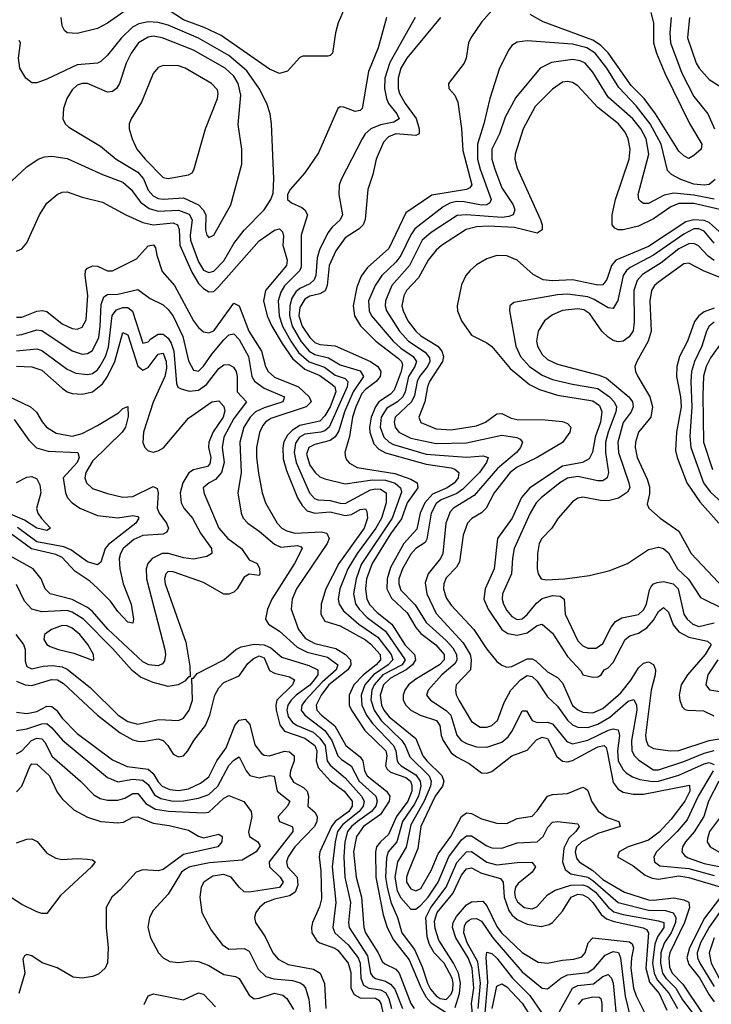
# Model space of a CAD drawing. Header units: inches. Extents: x 884549 to 1028252, y 526810 to 653624.
# Tile 484 of 656: x 944942 to 947679, y 585567 to 589462. Entities that reach past the tile are written whole.
import ezdxf

# ---------------------------------------------------------------- set-up
doc = ezdxf.new("R2010")
doc.units = ezdxf.units.IN
doc.header["$MEASUREMENT"] = 0
doc.layers.add('A9548', color=7, linetype='Continuous')

msp = doc.modelspace()

# ---------------------------------------------------------------- linework, layer by layer
at = {"layer": 'A9548', "color": 5}
for points, elevation in [([(946258.8, 589581.2), (946202, 589450), (946191.2, 589410), (946179.6, 589330), (946170, 589319.7), (946162, 589318), (946062.5, 589317.5), (946050, 589311.8), (946001.7, 589258.3), (945970, 589248.8), (945930, 589266.6), (945739.4, 589399.4), (945671.5, 589431.5), (945590, 589460.8), (945530, 589500.4)], 2520), ([(945373.3, 589506.7), (945290, 589447.9), (945250, 589426.9), (945170, 589407.3), (945130, 589409.8), (945119.2, 589419.2), (945110, 589437.2), (945106.4, 589470)], 2520), ([(946393.1, 589470), (946360.1, 589350), (946322.9, 589257.1), (946297.2, 589110), (946290, 589102.4), (946270, 589099), (946224.2, 589115.8), (946210, 589117.4), (946200.4, 589110), (946124.2, 588935.8), (946070, 588855.8), (946011.8, 588790), (946001.7, 588770), (946001.7, 588750), (946017.5, 588737.5), (946058.9, 588718.9), (946070.2, 588710), (946080.8, 588690), (946055.4, 588610), (946056.3, 588483.7), (946050.8, 588469.2), (945990.6, 588409.4), (945975.6, 588384.4), (945965.3, 588350), (945969, 588291), (945982.2, 588250), (946014.7, 588190), (946045.4, 588145.4), (946088, 588108), (946147.9, 588087.9), (946190, 588056.2), (946230, 588041.9), (946239.9, 588030), (946238.1, 588010), (946166.5, 587850), (946150, 587835.4), (946133.1, 587830), (946070, 587822), (946049.5, 587810), (946033.6, 587786.4), (946028, 587750), (946035.7, 587710), (946089.4, 587590), (946108.4, 587568.4), (946122.8, 587562.8), (946170, 587560.2), (946210, 587549), (946230, 587548.2), (946330, 587602.2), (946350, 587606.3), (946370, 587604.4), (946391.9, 587590), (946392.4, 587550), (946373.7, 587490), (946351.9, 587450), (946277.7, 587350), (946241.2, 587290), (946209.5, 587210), (946202.4, 587170), (946206.5, 587150), (946223.9, 587123.9), (946284.5, 587070), (946359.7, 587019.7), (946412.2, 586950), (946418.4, 586930), (946414.7, 586925.3), (946400.3, 586910), (946341.9, 586870), (946307.8, 586830), (946292.9, 586790), (946295.6, 586750), (946314.8, 586710), (946337.7, 586677.7), (946421.6, 586590), (946430.9, 586570), (946435.8, 586530), (946441.3, 586521.3), (946452.2, 586510), (946510, 586475.1), (946527.3, 586450), (946529.9, 586430), (946520.4, 586390), (946503.2, 586356.8), (946456.9, 586290), (946434.9, 586210), (946399.9, 586170), (946394, 586146), (946389.7, 586070), (946396, 586030), (946411.2, 585971.2), (946437.4, 585910), (946454.5, 585850), (946504.2, 585784.2), (946535.3, 585715.3), (946555.5, 585650), (946567, 585627), (946590, 585600.4), (946605.6, 585590), (946630, 585585.6), (946650, 585606.9), (946655.6, 585624.4), (946657.5, 585650), (946653.1, 585670), (946621.6, 585730), (946582.3, 585770), (946563.2, 585803.2), (946554.2, 585834.2), (946549.5, 585909.5), (946568.4, 585950), (946630.1, 586029.9), (946671.9, 586128.1), (946710, 586170.1), (946730, 586171.3), (946790, 586129.5), (946830, 586118.2), (946910, 586127.7), (946968.5, 586128.5), (946982.9, 586110), (946970.1, 586090), (946914.9, 586045.1), (946904.5, 586030), (946900.6, 586010), (946903.1, 585990), (946911.7, 585971.7), (946938.2, 585950), (946970, 585944.5), (946988.1, 585951.9), (947030, 586000.1), (947061.5, 586018.5), (947122.3, 586037.7), (947170, 586038.8), (947190, 586032.2), (947220.8, 586010), (947270.9, 585950.9), (947293.2, 585933.2), (947330, 585921.4), (947470, 585897.4), (947490.4, 585890.4), (947490.3, 585870), (947466.3, 585833.7), (947455.7, 585804.3), (947446.7, 585730), (947452.3, 585690), (947464.2, 585664.2), (947511.2, 585611.2), (947544.6, 585550)], 2540), ([(946507.4, 589470), (946406.8, 589293.2), (946386.5, 589230), (946386.2, 589190), (946393.3, 589150), (946401.9, 589130), (946434.7, 589090), (946443.4, 589070), (946423.2, 589056.8), (946370, 589045.9), (946331.3, 589030), (946309.6, 589010), (946296.8, 588990), (946214.1, 588830), (946206.8, 588806.8), (946204.4, 588770), (946218.8, 588690), (946210.1, 588670), (946178.6, 588641.4), (946161.3, 588618.7), (946128.3, 588551.7), (946119.6, 588520.4), (946113.6, 588450), (946107.6, 588432.4), (946090, 588416.6), (946050, 588398.6), (946034.5, 588385.5), (946019.1, 588360.9), (946010.5, 588330), (946010.2, 588290), (946020.7, 588250), (946054.3, 588190), (946087.5, 588150), (946110, 588137.1), (946163.6, 588123.6), (946210, 588096.9), (946290, 588072.4), (946303.2, 588050), (946262.2, 587990), (946227.2, 587910), (946204.6, 587835.4), (946190, 587811.7), (946170, 587796.9), (946110, 587781.8), (946086.5, 587770), (946077, 587743), (946090, 587699.6), (946111.2, 587670), (946130, 587653.5), (946150, 587645.8), (946230, 587625.8), (946337.9, 587642.1), (946390, 587640.7), (946428.5, 587628.5), (946449.4, 587610), (946453.2, 587593.2), (946416.5, 587490), (946293.6, 587306.4), (946272.9, 587250), (946263.5, 587190), (946271.5, 587151.5), (946285.6, 587130), (946316.9, 587096.9), (946390, 587042.3), (946467.4, 586930), (946455.2, 586910), (946379.4, 586870), (946344.4, 586830), (946335.9, 586810), (946331.9, 586771.9), (946344.3, 586730), (946371.8, 586690), (946454.6, 586610), (946467.9, 586590), (946485.7, 586545.7), (946562.1, 586470), (946570.6, 586450), (946567, 586430), (946542.3, 586370), (946490, 586277.3), (946471.8, 586188.2), (946436.8, 586130), (946426.2, 586070), (946436.1, 586016.1), (946450, 585988), (946490, 585943.6), (946510, 585943.3), (946530, 585958.5), (946558, 585990), (946597.6, 586050), (946640.6, 586150), (946690, 586217), (946710, 586233.8), (946730, 586233.1), (946790, 586193.7), (946810, 586185.4), (946850, 586183.9), (946910, 586205.5), (946990, 586210.1), (947013.9, 586230), (947032.4, 586267.6), (947050, 586287.5), (947070, 586289.4), (947150, 586280.2), (947155.7, 586270), (947142.3, 586250), (947115.5, 586224.5), (947095.7, 586184.3), (947089.8, 586130), (947100.3, 586100.3), (947122.5, 586082.5), (947190, 586069.1), (947210, 586057), (947310, 585969.6), (947430, 585939.2), (947498, 585938), (947528.1, 585928.1), (947538.7, 585910), (947537.3, 585890), (947520.3, 585850), (947491.9, 585808.1), (947479.5, 585770), (947477.3, 585730), (947485.1, 585690), (947498.5, 585670), (947538.3, 585630), (947564.8, 585584.8), (947625, 585505)], 2560), ([(946607.2, 589470), (946473.4, 589310), (946450.6, 589270), (946440.2, 589230), (946439.5, 589190), (946444.8, 589170), (946467.1, 589130), (946510.7, 589070.7), (946523.2, 589030), (946523, 589010), (946510, 589003.6), (946430, 589009.9), (946401.6, 588998.4), (946382.2, 588977.8), (946352.8, 588910), (946339.4, 588850), (946319.2, 588790), (946309.1, 588670.9), (946301.6, 588650), (946285.7, 588634.3), (946230, 588599), (946192.5, 588547.5), (946166.8, 588490), (946158.9, 588410), (946150.4, 588389.6), (946130, 588377.5), (946090, 588367.8), (946070, 588356.8), (946050, 588323.5), (946046.9, 588290), (946059.4, 588250), (946090, 588204.3), (946110, 588185.4), (946130, 588176.9), (946190, 588172.2), (946330, 588109.2), (946359.7, 588090), (946371.5, 588070), (946368.3, 588050), (946352.4, 588030), (946310, 587998.9), (946296.5, 587983.5), (946272.1, 587930), (946259.3, 587890), (946246.8, 587813.2), (946229.1, 587750), (946231.1, 587730), (946237.7, 587717.7), (946247, 587707), (946277.2, 587690), (946426.6, 587666.6), (946490, 587643.8), (946515.4, 587630), (946517, 587610), (946475.9, 587550), (946452.4, 587487.6), (946410, 587428.3), (946337.2, 587310), (946314.9, 587250), (946311.1, 587210), (946316.1, 587170), (946327.3, 587147.3), (946356.1, 587116.1), (946414.2, 587070), (946467.2, 586987.2), (946504.3, 586950), (946508.1, 586930), (946496.8, 586910), (946471.9, 586890), (946410, 586857.6), (946381.4, 586830), (946367.9, 586790), (946374.1, 586750), (946383.3, 586730), (946404.5, 586704.5), (946510, 586618.1), (946537.9, 586550), (946552.9, 586530), (946612.4, 586472.4), (946620.4, 586450), (946614.8, 586430), (946586.2, 586390), (946530, 586270.5), (946517, 586183), (946479, 586090), (946472.4, 586070), (946472.9, 586050), (946490, 586024), (946510, 586016), (946530, 586025.4), (946570, 586096.6), (946598.2, 586161.8), (946648, 586230), (946690, 586309.5), (946710, 586324.2), (946730, 586321), (946770, 586300.1), (946830, 586282.7), (946870, 586281.7), (946910, 586301.3), (946970, 586311), (946990, 586331.6), (947030, 586390.1), (947050, 586396.9), (947110, 586401.1), (947170, 586425.4), (947180.4, 586420.4), (947190, 586412.2), (947205.3, 586370), (947230.7, 586330.7), (947266.1, 586306.1), (947312.7, 586290), (947317.6, 586270), (947230, 586242.3), (947165.8, 586210), (947145.7, 586190), (947140.1, 586170), (947145.3, 586145.3), (947155.4, 586130), (947210, 586096.6), (947250, 586060.2), (947335.1, 586010), (947430, 585980.5), (947450, 585978.6), (947530, 585988.6), (947570, 585980.4), (947590.3, 585970.3), (947592.1, 585950), (947573, 585890), (947514.7, 585770), (947511.1, 585750), (947513.1, 585713.1), (947523.6, 585690), (947566.4, 585646.4), (947646.8, 585526.8)], 2580), ([(946810, 589498.8), (946770, 589451.6), (946726.8, 589390), (946717.5, 589370), (946708.8, 589310), (946700.5, 589290), (946638.3, 589210), (946640.3, 589190), (946663.6, 589163.6), (946676.1, 589136.1), (946690.9, 589030.9), (946696, 588944), (946731.3, 588808.7), (946723.2, 588796.8), (946710.3, 588789.7), (946572.7, 588767.3), (946470, 588698.4), (946402.8, 588557.2), (946318.9, 588481.1), (946293.3, 588446.7), (946275.7, 588404.3), (946261.4, 588330), (946266.4, 588290), (946290.5, 588250.5), (946351.5, 588190), (946441.3, 588121.3), (946453.1, 588110), (946456.4, 588096.4), (946451.9, 588070), (946424, 587996), (946410, 587981), (946362.6, 587950), (946349.5, 587930.5), (946333.2, 587890), (946326, 587850), (946327.3, 587830), (946343.9, 587783.9), (946362.8, 587762.8), (946390, 587748.2), (946550, 587704), (946649.1, 587689.1), (946663.8, 587683.8), (946680.3, 587670), (946677.3, 587650), (946663.1, 587630), (946634.2, 587610), (946575.5, 587584.5), (946545.1, 587550), (946526.8, 587510), (946513.6, 587446.4), (946462.7, 587390), (946410, 587295), (946395.6, 587250), (946395, 587210), (946412.9, 587172.9), (946475.8, 587115.8), (946510, 587057.3), (946530, 587033.4), (946589, 586989), (946622.3, 586950), (946621.4, 586930), (946603.9, 586910), (946510, 586853.2), (946480.8, 586830), (946466.3, 586810), (946459.4, 586790), (946460.1, 586770), (946469.5, 586750), (946490, 586730.4), (946526.8, 586710), (946590.9, 586690), (946604.9, 586670), (946609.5, 586630), (946618, 586610), (946650, 586561.1), (946670, 586545.2), (946720, 586520), (946770, 586482.6), (946790, 586480.9), (946810, 586488), (946890, 586550.1), (946950, 586572.7), (946987.6, 586612.4), (947010, 586624.2), (947030, 586617.7), (947067.7, 586547.7), (947090, 586528.3), (947110, 586525.9), (947130, 586531.9), (947230, 586585.4), (947255, 586590), (947262.3, 586582.3), (947266.8, 586566.8), (947290, 586443.9), (947310, 586417.5), (947330, 586406.2), (947370, 586397.6), (947410, 586398.2), (947593.1, 586433.1), (947594.1, 586410), (947573.8, 586370), (947520.2, 586299.8), (947472.3, 586247.7), (947430, 586216.7), (947349.4, 586190), (947314.3, 586170), (947308.2, 586150), (947370, 586114.2), (947417.3, 586077.3), (947445.1, 586065.1), (947470, 586062.2), (947550, 586075), (947590, 586067.8), (947718.3, 586030)], 2620), ([(947439.4, 589490), (947450.4, 589450), (947450.4, 589370), (947461.5, 589330), (947495.3, 589250), (947591.9, 589051.9), (947641.4, 588970), (947638.4, 588950), (947610, 588924.1), (947590, 588913.3), (947570, 588923.2), (947550, 588941.4), (947457.8, 589090), (947412.9, 589150), (947362.1, 589202.1), (947271, 589331), (947240.6, 589360.6), (947210, 589380.9), (947013.6, 589453.6), (946961.9, 589481.9)], 2620), ([(947520.4, 589470), (947514.1, 589410), (947517.1, 589370), (947561.6, 589250), (947610, 589158.1), (947665.5, 589090), (947690.9, 589030)], 2640), ([(947592.6, 589470), (947584.9, 589390), (947619.1, 589290), (947630.1, 589270), (947670, 589226), (947715.9, 589195.9)], 2660), ([(944890, 588804.6), (944970, 588880.2), (945014.7, 588910), (945040.7, 588919.3), (945070, 588922.1), (945130, 588913), (945270.1, 588850.1), (945350, 588819.6), (945383.8, 588790), (945420.6, 588740.6), (945454.7, 588714.7), (945490, 588704.3), (945570, 588707.9), (945612.9, 588692.9), (945624.1, 588670), (945616.2, 588610), (945618.1, 588590), (945650, 588503.4), (945670, 588471.6), (945690, 588461.2), (945710, 588467.5), (945750, 588507.5), (945790, 588576.6), (945830, 588629.5), (945910, 588710.2), (945935.5, 588750), (945944.7, 588775.3), (945947.3, 588832.7), (945938.6, 589050), (945932.8, 589090), (945920.2, 589130), (945889.9, 589190), (945840.3, 589260.3), (945770, 589319.9), (945650, 589389.4), (945530, 589440.5), (945490, 589450.8), (945450, 589453.9), (945413.9, 589446.1), (945387.9, 589432.1), (945345.3, 589390), (945290, 589321.4), (945263.2, 589296.8), (945249.5, 589290.5), (945170, 589283.1), (945050, 589227), (945010, 589212.3), (944990, 589212.8), (944966.3, 589230), (944942.3, 589270), (944937.6, 589310), (944945.1, 589370), (944940.2, 589380.2)], 2540), ([(947694.4, 588830), (947670, 588810.4), (947650, 588806.7), (947610, 588810.9), (947558.5, 588830), (947521.5, 588850), (947505.6, 588865.6), (947480.3, 588970), (947437.3, 589050), (947381.2, 589121.2), (947313.2, 589193.2), (947265.9, 589270), (947219.3, 589330), (947186.2, 589350), (947130, 589365), (946950, 589378.4), (946910, 589373.3), (946890, 589359.3), (946877.1, 589342.9), (946840.9, 589270), (946801.8, 589150), (946779, 589050), (946753, 588970), (946754, 588910), (946764.1, 588870), (946807.7, 588750), (946802.7, 588737.3), (946791.1, 588728.9), (946770, 588728), (946701.3, 588741.3), (946670, 588742.7), (946643.9, 588736.1), (946618.4, 588721.6), (946505.8, 588634.2), (946489.7, 588610.3), (946450, 588528.5), (946430, 588502.5), (946374.8, 588450), (946348.3, 588410), (946322.9, 588350), (946324.9, 588310), (946334.3, 588290), (946419.6, 588190), (946450, 588162.2), (946499.3, 588130), (946512.3, 588110), (946505.6, 588090), (946480.7, 588050), (946467.7, 587990), (946458.8, 587970), (946437.4, 587950), (946394.8, 587925.2), (946372.9, 587890), (946368, 587850), (946382.8, 587810), (946404, 587790), (946421.6, 587781.6), (946550, 587743), (946710, 587731.1), (946776.6, 587736.6), (946795.3, 587730), (946789.2, 587710), (946761.1, 587670), (946695.7, 587604.3), (946672.3, 587587.7), (946610, 587562.3), (946590, 587547.6), (946570.7, 587510), (946553.4, 587406.6), (946546.1, 587393.9), (946510, 587370.3), (946490, 587346.9), (946457.2, 587290), (946442.5, 587250), (946441.8, 587230), (946450, 587204.6), (946507.2, 587147.2), (946550, 587077.2), (946630, 587005.9), (946656.5, 586976.5), (946671, 586950), (946672.4, 586930), (946665.1, 586914.9), (946612.4, 586870), (946559, 586810), (946552, 586790), (946567.1, 586770), (946629.6, 586729.6), (946647.6, 586710), (946671.9, 586631.9), (946688.6, 586610), (946710, 586597.9), (946750, 586585.5), (946790, 586583.4), (946850, 586603.4), (946874.5, 586625.5), (946891.6, 586650), (946930, 586728.2), (946948, 586728), (946969.7, 586689.7), (946990, 586681.8), (947030, 586683.4), (947050, 586676.7), (947106.9, 586606.9), (947130, 586596.9), (947190, 586612.2), (947271.7, 586651.7), (947290, 586656.6), (947310, 586652.6), (947316.1, 586630), (947307, 586570), (947310.4, 586530), (947330, 586494.3), (947342.4, 586482.4), (947366.6, 586466.6), (947396.4, 586456.4), (947447.9, 586447.9), (947470, 586449.4), (947550, 586473.7), (947650, 586518.2), (947670, 586522.8), (947690, 586514.8)], 2640), ([(947690, 588751.3), (947610, 588767.3), (947530, 588775.6), (947492.7, 588767.3), (947430, 588735.4), (947410, 588735), (947401.1, 588741.1), (947392.4, 588750), (947389.5, 588770), (947431.5, 588930), (947420.4, 588990), (947399.4, 589030), (947368.5, 589070), (947270, 589156), (947210, 589254.7), (947180.2, 589290), (947159.6, 589299.6), (947130, 589304), (947046.8, 589293.2), (947001.7, 589270), (946905.8, 589154.2), (946863.6, 589076.4), (946841, 589010), (946810.5, 588950), (946809.8, 588910), (946821.8, 588870), (946850, 588796.8), (946895.3, 588730), (946901.8, 588710), (946894.6, 588690), (946877.1, 588682.9), (946850, 588680), (946710, 588689.7), (946673.3, 588686.7), (946570, 588620.4), (946535.3, 588590), (946485.1, 588490), (946414.5, 588410), (946390.1, 588350), (946388.4, 588330), (946393, 588310), (946445.4, 588230), (946481.1, 588190), (946547.2, 588147.2), (946564, 588124), (946565.1, 588110), (946556, 588090), (946523.9, 588050), (946515.2, 588030), (946504.7, 587975.3), (946492.3, 587950), (946428.1, 587890), (946424.4, 587870), (946428.3, 587850), (946442, 587830), (946490, 587806.5), (946590, 587785.1), (946710, 587787.4), (946850, 587818), (946909.1, 587809.1), (946922.1, 587802.1), (946931.7, 587790), (946924.3, 587770), (946907.3, 587750), (946833.4, 587686.6), (946740.3, 587579.7), (946658.8, 587530), (946645.1, 587514.9), (946628.6, 587470), (946616.7, 587350), (946607.1, 587330), (946558.8, 587270), (946546, 587234), (946553.2, 587190), (946590, 587113), (946696.5, 586996.5), (946724.8, 586950), (946729.1, 586930), (946726.4, 586890), (946669.6, 586830), (946666.1, 586810), (946668.9, 586791.1), (946679.4, 586770), (946730, 586685.5), (946763.7, 586663.7), (946790, 586662.8), (946810.6, 586670), (946833.4, 586690), (946859.4, 586760.6), (946885, 586810), (946924.4, 586850), (946950, 586867.4), (946970, 586864), (946990, 586844.5), (947030, 586782.5), (947070, 586746.7), (947110, 586690.5), (947130, 586672.7), (947150, 586662.7), (947190, 586661.8), (947230, 586675.2), (947276.8, 586703.2), (947350, 586765.5), (947372.1, 586772.1), (947382.7, 586750), (947383.9, 586730), (947362.4, 586610), (947363.8, 586570), (947374.5, 586550), (947392, 586532), (947450, 586493.8), (947470, 586493.7), (947570, 586527.1), (947650, 586560.1), (947690, 586570.7)], 2660), ([(947730, 588706.8), (947610, 588735.4), (947550, 588734.2), (947518.2, 588721.8), (947450, 588674.5), (947390, 588645.6), (947330, 588631.2), (947310, 588630.8), (947297.4, 588637.4), (947286.8, 588650), (947286.3, 588690), (947300.1, 588750), (947353.6, 588910), (947357.6, 588950), (947350.3, 588990), (947337.4, 589017.4), (947312, 589050), (947230, 589114.2), (947150, 589200.5), (947130, 589213.8), (947110, 589217.3), (947090, 589214.2), (947050, 589187), (946981.7, 589118.3), (946934.8, 589030), (946903.2, 588930), (946901.3, 588910), (946910, 588874.9), (947003.1, 588670), (947009.5, 588650), (947009.2, 588630), (946990, 588617.2), (946899.4, 588639.4), (946795.4, 588644.6), (946750, 588641.9), (946708.6, 588631.4), (946611.4, 588568.6), (946589.8, 588550.2), (946558.5, 588510), (946519.9, 588440.1), (946473.3, 588390), (946461.9, 588370), (946454.8, 588330), (946459.2, 588310), (946478.4, 588270), (946509, 588230), (946530, 588211.5), (946596.7, 588170), (946613, 588150), (946618.9, 588130), (946614.9, 588110), (946563.5, 588030), (946555.9, 588010), (946545, 587950), (946522.1, 587890), (946529, 587869), (946590, 587843.3), (946650, 587839.2), (946750, 587855), (946784.7, 587870), (946830, 587902.3), (946850, 587903.6), (946886.2, 587886.2), (946910, 587880.4), (947021.1, 587878.9), (947090, 587872.4), (947110, 587864.7), (947123, 587850), (947118.7, 587830), (947090.4, 587789.6), (946990, 587729.5), (946910, 587691.2), (946883.5, 587670), (946820.2, 587590), (946787.5, 587530), (946770, 587511.3), (946731.2, 587488.8), (946714.4, 587470), (946696.9, 587423.1), (946682.5, 587317.5), (946670, 587295.8), (946630, 587253.7), (946620.3, 587230), (946618.5, 587210), (946630, 587174.5), (946650, 587146.1), (946739.2, 587050), (946790, 586972.1), (946830, 586923.1), (946850, 586907.9), (946870, 586901.1), (946890, 586903.1), (946950, 586933), (946970, 586932.9), (946984.9, 586924.9), (947030, 586881.8), (947070, 586859.6), (947090, 586838.5), (947129.4, 586749.4), (947150, 586731.7), (947170, 586722.8), (947210, 586720.1), (947250, 586737.2), (947320.9, 586799.1), (947362, 586850), (947390, 586897.2), (947410, 586916.2), (947430, 586921.7), (947450, 586911), (947457.9, 586890), (947456.7, 586870), (947441, 586810), (947418.1, 586630), (947420.4, 586610), (947429.2, 586590), (947450, 586578.2), (947516, 586570), (947550, 586570.7), (947670, 586609.8), (947710, 586616.4)], 2680), ([(944930, 588546.5), (944950, 588556), (944970, 588579.5), (945021, 588690), (945050, 588736.1), (945090, 588770.2), (945110, 588779.3), (945130, 588780.9), (945190, 588759.5), (945270, 588740.7), (945362.4, 588690), (945430, 588659.4), (945470.9, 588650.9), (945550, 588658.9), (945566.3, 588650), (945572.6, 588632.6), (945576.1, 588570), (945623.1, 588463.1), (945650, 588418.7), (945670, 588398.1), (945690, 588385.4), (945710, 588386.6), (945730, 588406.3), (945890, 588586.8), (945950, 588629.5), (945970, 588634), (945982.5, 588622.5), (945985.7, 588605.7), (945983.2, 588570), (946000.8, 588510), (945997.6, 588490), (945914.7, 588390), (945907.3, 588350), (945921.6, 588290), (945939.2, 588250), (945980.5, 588180.5), (946021.9, 588121.9), (946070, 588079.2), (946130, 588054), (946178.4, 588018.4), (946189.2, 588009.2), (946193.2, 587990), (946170, 587930.2), (946150, 587894.2), (946130, 587873.1), (946050, 587856.2), (946021.3, 587838.7), (946001.5, 587818.5), (945987.7, 587792.3), (945983, 587770), (945985, 587725), (945998.2, 587678.2), (946041.2, 587570), (946059.6, 587539.6), (946079.5, 587519.5), (946110, 587509.6), (946170, 587515.5), (946230, 587500.3), (946255.1, 587504.9), (946290, 587524.8), (946310, 587527), (946316, 587516), (946318, 587490), (946305.5, 587450), (946205.6, 587310), (946153.9, 587210), (946134.6, 587150), (946133.5, 587110), (946150, 587082.5), (946210, 587063.9), (946310, 587008), (946331.3, 586991.3), (946368.1, 586950), (946370, 586930), (946352.9, 586910), (946302, 586870), (946264.2, 586830), (946246.4, 586790), (946246.2, 586750), (946255, 586730), (946308.4, 586650), (946390.3, 586570), (946395, 586550), (946389.4, 586510), (946396.5, 586496.5), (946410, 586485.2), (946470, 586464.5), (946487.9, 586450), (946494, 586434), (946493.7, 586410), (946478.6, 586370), (946433.6, 586310), (946401.6, 586238.4), (946369.4, 586210), (946354.6, 586190), (946349.6, 586170), (946351, 586070), (946380.7, 585920.7), (946396.6, 585870), (946421.6, 585821.6), (946482.8, 585742.8), (946530.2, 585630), (946550, 585594.8), (946570, 585572.3), (946630, 585534.6)], 2520), ([(947710, 588624.6), (947670, 588659.6), (947650, 588667.5), (947610, 588669.8), (947578.3, 588661.7), (947430, 588564.4), (947300.5, 588510), (947284.3, 588490), (947266, 588434), (947250, 588413.1), (947230, 588411.4), (947130, 588432.4), (947048.8, 588428.8), (947013.4, 588433.4), (946973.9, 588453.9), (946910, 588510.9), (946870, 588528.4), (946830, 588528.5), (946790, 588516.4), (946750, 588492.7), (946724.2, 588470), (946707.4, 588450), (946690, 588413.3), (946673.7, 588330), (946674.8, 588310), (946690.1, 588270.1), (946730, 588214.4), (946790, 588184), (946810, 588168.7), (946882.4, 588082.4), (946959.3, 588019.3), (946999.5, 587999.5), (947070, 587976.4), (947210, 587953.8), (947235.8, 587935.8), (947246.2, 587910), (947240.9, 587870), (947219.4, 587810), (947208.9, 587751.1), (947195.2, 587724.8), (947169.6, 587710.4), (947090, 587695.7), (946960.5, 587610), (946928.2, 587571.8), (946890.9, 587490), (946832.2, 587410), (946819.5, 587290), (946783.4, 587210), (946778.1, 587170), (946795.7, 587130), (946850, 587050.1), (946873.6, 587033.6), (946910, 587026.5), (946950, 587036.7), (946990, 587065.2), (947010, 587070.1), (947050, 587034.8), (947110, 586943.1), (947164.3, 586884.3), (947170, 586870.4), (947210, 586860.4), (947230, 586862.4), (947242.7, 586870), (947255.1, 586890), (947270, 586897.8), (947290, 586918.5), (947337.9, 587010), (947355.8, 587024.2), (947390, 587035.5), (947424, 587056), (947450, 587086.4), (947470, 587120.7), (947490, 587137), (947510, 587118), (947527.7, 587067.7), (947550, 587040.4), (947590, 587018.8), (947663.2, 587003.2), (947678, 586990), (947655, 586950), (947584.5, 586870), (947559.1, 586830), (947552.2, 586790), (947553.7, 586770), (947563.2, 586743.2), (947573.5, 586733.5), (947586.4, 586730), (947647.5, 586727.5), (947688.6, 586708.6)], 2720), ([(947690, 588578.5), (947650, 588625.3), (947630, 588634.2), (947610, 588634), (947570, 588613.8), (947450.2, 588529.8), (947358.2, 588481.8), (947343.5, 588470), (947330.1, 588450), (947309.1, 588350.9), (947290, 588319.8), (947270, 588321.6), (947215.6, 588355.6), (947190, 588365.8), (947110, 588375.7), (947070, 588373), (946897.3, 588342.7), (946881.6, 588330), (946879.6, 588310), (946904.8, 588170), (946924.1, 588130), (946959.6, 588090), (947010, 588056), (947050, 588039), (947130, 588019.5), (947230, 588002.3), (947276, 587970), (947294.3, 587950), (947303.8, 587930), (947301.3, 587910), (947270.5, 587830), (947259.9, 587790), (947260, 587750), (947272.5, 587670), (947266.8, 587650), (947250, 587638.1), (947230, 587637.2), (947150, 587655.4), (947110, 587647.8), (947079.1, 587630), (947005.4, 587570), (946985.6, 587550), (946961.6, 587510), (946899, 587370), (946891.8, 587331.8), (946888.2, 587270), (946852.2, 587190), (946851.4, 587170), (946856.7, 587150), (946870, 587124.8), (946890, 587100.4), (946910, 587089.7), (946930, 587092.3), (946950, 587109.2), (946986.7, 587153.3), (947010, 587171.6), (947050, 587184.1), (947081, 587181), (947096.9, 587170), (947101, 587110), (947150, 587004.8), (947170, 586984.6), (947190, 586975.7), (947223.7, 586976.3), (947250, 586994.7), (947281.9, 587058.1), (947299.1, 587080.9), (947324.5, 587095.5), (947390, 587108.8), (947410, 587126.8), (947422.1, 587150), (947434, 587206), (947440.8, 587219.2), (947450.2, 587229.8), (947464.1, 587235.9), (947490, 587239.2), (947527.3, 587230), (947547.3, 587210), (947570, 587110.2), (947583.3, 587090), (947605.3, 587070), (947630, 587061.6), (947690, 587076.5)], 2740), ([(947690, 588509.6), (947666, 588526), (947627.8, 588567.8), (947610, 588576.8), (947590, 588574.8), (947550, 588555.4), (947480.1, 588499.9), (947406, 588454), (947385.5, 588430), (947372.4, 588390), (947374, 588266), (947369, 588231), (947353.3, 588206.7), (947330, 588190.4), (947310, 588186.9), (947290, 588192.3), (947270, 588206.2), (947245.9, 588230), (947198.5, 588298.5), (947173.9, 588313.9), (947150, 588318.2), (947090, 588311.7), (947050, 588294.6), (947018.5, 588270), (946994.3, 588230), (946987.7, 588190), (946991.6, 588170), (947010, 588137.7), (947030, 588118.2), (947070, 588098.7), (947235.5, 588055.5), (947264, 588044), (947352.4, 587970), (947367.4, 587950), (947369.7, 587930), (947361.6, 587910), (947330, 587868.6), (947309.5, 587790), (947311.6, 587750), (947352.7, 587630), (947355.9, 587610), (947347.4, 587592.6), (947311.3, 587568.7), (947270, 587558.9), (947239.8, 587559.8), (947170, 587573.4), (947150, 587569.2), (947130, 587555.2), (947072.3, 587490), (947047.4, 587450), (947008.4, 587410), (946997.9, 587390), (946991.5, 587350), (946990.1, 587290.1), (946994, 587270), (947006, 587250), (947025.4, 587245.4), (947099.5, 587250), (947196.7, 587263.3), (947276.6, 587283.4), (947347.1, 587310), (947430, 587366), (947470, 587375.3), (947490, 587369.4), (947510, 587352.3), (947545, 587290), (947588.6, 587248.6), (947636, 587176), (947730, 587129.5)], 2760), ([(944930, 588285.2), (944950, 588285.5), (945010, 588308.8), (945031.8, 588311.8), (945050, 588306.9), (945110, 588259.4), (945150, 588239.8), (945170, 588237.8), (945190, 588245.3), (945205.8, 588274.2), (945211.2, 588371.2), (945200.7, 588450), (945203.2, 588470), (945210, 588478.6), (945230, 588488.4), (945250, 588487.2), (945290, 588468.9), (945310, 588469), (945404.4, 588515.6), (945450, 588566.9), (945471, 588571), (945479.3, 588559.3), (945484.2, 588530), (945506, 588466), (945554.1, 588410), (945629.7, 588270), (945650, 588244.4), (945670, 588227.1), (945690, 588223), (945710, 588230.8), (945790, 588341.1), (945810, 588330.2), (945848.2, 588230), (945899.6, 588150), (945914.6, 588090), (945924.7, 588070), (945950, 588048.2), (946045, 588010), (946087.4, 587970), (946094.3, 587954.3), (946095.4, 587950), (946076.3, 587930), (945936.4, 587883.6), (945915.2, 587870), (945904.1, 587855.9), (945891.6, 587828.4), (945879, 587770), (945879, 587730), (945887.7, 587667.7), (945901.3, 587590), (945914.8, 587550), (945961.2, 587470), (945979.7, 587450), (945999.4, 587439.4), (946031.1, 587431.1), (946136.5, 587436.5), (946158.1, 587430), (946166.9, 587410), (946158.4, 587390), (946037.3, 587210), (946020.1, 587170), (946016.3, 587130), (946045.7, 587050), (946073.6, 587013.6), (946110, 586993.8), (946193.7, 586973.7), (946231.7, 586950), (946250.7, 586930), (946253, 586910), (946240.8, 586890), (946165.6, 586830), (946134.4, 586790), (946115.2, 586750), (946118.2, 586730), (946135.8, 586710), (946189, 586669), (946232.3, 586590), (946290, 586545.2), (946299.5, 586530), (946307, 586490), (946317.3, 586470), (946393.3, 586410), (946406.4, 586390), (946404, 586370), (946370, 586317.3), (946302.4, 586270), (946274.9, 586230), (946263, 586170), (946273.9, 586070), (946294.6, 585990), (946303.3, 585870), (946310.1, 585850), (946360.5, 585770), (946376, 585736), (946386.3, 585726.3), (946430, 585706.1), (946443.4, 585690), (946490, 585570), (946503.4, 585550)], 2480), ([(947710, 588443.6), (947647.9, 588467.9), (947590, 588498.3), (947570, 588496.7), (947470, 588424), (947453.6, 588410), (947442.5, 588390), (947435.9, 588350), (947441.1, 588230), (947429.4, 588190), (947383.7, 588110), (947376.6, 588090), (947378.7, 588070), (947388.1, 588050), (947435.7, 587970), (947446.5, 587930), (947439.9, 587890), (947391.2, 587830), (947378.3, 587790), (947377.5, 587770), (947385.1, 587730), (947424.5, 587644.5), (947433.9, 587613.9), (947433.9, 587586.1), (947425.3, 587545.3), (947431.8, 587530), (947477, 587490), (947550, 587438.4), (947599.2, 587350), (947750, 587191)], 2780), ([(944930, 588214.1), (944950, 588216), (945010, 588235), (945030, 588232.5), (945150, 588152.2), (945190, 588139.4), (945210, 588140.8), (945230, 588153.8), (945254.7, 588205.3), (945261.2, 588250), (945264.6, 588335.4), (945274.6, 588365.4), (945290, 588375), (945330, 588376.2), (945410, 588395.2), (945458.9, 588358.9), (945510, 588333.4), (945530, 588316.1), (945549.7, 588289.7), (945588.2, 588208.2), (945610, 588112.3), (945630, 588075.9), (945650, 588072.1), (945670, 588091.4), (945701.9, 588138.1), (945750, 588194.8), (945770, 588214.9), (945790, 588219.6), (945810, 588196.8), (945848, 588130), (945860.2, 588050), (945871.3, 588031.3), (945910, 588004), (945990.1, 587970), (945983, 587950), (945910, 587926.7), (945875.4, 587910), (945853.5, 587890), (945829.4, 587850), (945813.5, 587790), (945817.9, 587670), (945805.5, 587590), (945819, 587510), (945826.2, 587490), (945844.7, 587470), (945890, 587438.6), (945950, 587387.4), (945975.5, 587375.5), (946041.4, 587381.4), (946056.1, 587376.1), (946060.2, 587370), (946029.2, 587310), (945939.6, 587170), (945923.2, 587130), (945915, 587090), (945926.3, 587070), (945970, 587042.8), (946039.7, 586979.7), (946080.2, 586960.2), (946159.8, 586939.8), (946201.2, 586910), (946193.8, 586890), (946139.4, 586840.6), (946073.1, 586770), (946058.3, 586750), (946056.1, 586730), (946070.4, 586710), (946150, 586650), (946177.5, 586610), (946200.8, 586550), (946215, 586535), (946253.7, 586510), (946285.7, 586450), (946351.5, 586390), (946357.2, 586370), (946351.2, 586350), (946334.2, 586330), (946278.4, 586290), (946254.8, 586270), (946239.5, 586250), (946229.1, 586210), (946224.5, 586150), (946228.9, 586070), (946251, 585970), (946243, 585890), (946246.1, 585870), (946318, 585758), (946330, 585690.2), (946338.6, 585678.6), (946350, 585668.3), (946390, 585657.7), (946410, 585646.4), (946426, 585626), (946457.1, 585550)], 2460), ([(944930, 588151.9), (945010, 588160.5), (945030, 588153.6), (945130, 588079.2), (945164.2, 588064.2), (945210, 588058.2), (945230, 588062.9), (945250, 588076.6), (945259.9, 588090), (945281.2, 588130), (945293.3, 588166.7), (945308.6, 588291.4), (945325.7, 588314.3), (945350, 588323.3), (945370, 588323.1), (945388.9, 588308.9), (945430, 588182), (945450, 588187.2), (945460.6, 588199.4), (945490, 588218), (945510, 588217.8), (945530, 588202.7), (945542, 588182), (945551.9, 588150), (945562.7, 588022.7), (945568.5, 588008.5), (945581, 588001), (945612.2, 587992.2), (945650, 587996.1), (945681.1, 588018.9), (945730, 588081.7), (945750, 588096.9), (945770, 588098), (945787.8, 588087.8), (945798.8, 588070), (945802.7, 588050), (945802.9, 587990), (945839.2, 587950), (945790, 587884.5), (945750.4, 587810), (945742.8, 587770), (945751.6, 587710), (945741.3, 587670), (945717.5, 587642.5), (945691.6, 587630), (945668.2, 587610), (945671.9, 587588.1), (945730.1, 587450), (945766.3, 587410), (945819.2, 587370), (945850, 587324.9), (945881.3, 587310), (945891.4, 587291.4), (945891.9, 587270), (945890, 587262.7), (945850, 587267.8), (945830, 587256.8), (945802.6, 587210), (945790, 587197.4), (945770, 587188.9), (945750, 587189.8), (945670, 587235.4), (945550, 587278), (945530, 587278.9), (945520.2, 587270), (945515.2, 587250), (945518.4, 587230), (945599.8, 586999.8), (945615.1, 586904.9), (945617.3, 586862.7), (945610, 586862.7), (945595.2, 586844.8), (945569, 586831), (945530, 586824.6), (945470, 586839.7), (945420.4, 586860.4), (945386.9, 586886.9), (945310, 586974.8), (945194.5, 587090), (945150, 587117.9), (945130, 587125.1), (945030, 587119.9), (944989.9, 587129.9), (944961.5, 587161.5), (944930, 587227.3)], 2440), ([(947690, 588320.8), (947650, 588305.9), (947629.2, 588290), (947612.1, 588267.9), (947584.8, 588190), (947552.3, 588130), (947542, 588090), (947541.5, 588050), (947557.2, 587970), (947560.1, 587930), (947541.5, 587830), (947537.7, 587757.7), (947543.6, 587730), (947581.3, 587630), (947634, 587554), (947708.6, 587470)], 2820), ([(947690, 588265.1), (947670.1, 588250), (947659.5, 588230), (947641.8, 588170), (947611.6, 588110), (947600.6, 588070), (947597.8, 588030), (947601.7, 587930), (947593.8, 587813.8), (947597.5, 587770), (947647.9, 587630), (947674.6, 587594.6), (947721.5, 587550)], 2840), ([(944930, 588091.5), (944990, 588088.6), (945030, 588076.1), (945110, 588003.8), (945130, 587990.1), (945150, 587983.6), (945190, 587981), (945230, 587989.1), (945270, 588020.8), (945290.1, 588049.9), (945318.6, 588110), (945350, 588224.4), (945370, 588215.8), (945410, 588090.7), (945421.4, 588081.4), (945430, 588076.1), (945450, 588086.2), (945490, 588138.1), (945510, 588142.6), (945521.7, 588110), (945523.3, 588083.3), (945516.1, 588050), (945470, 587948.5), (945431.6, 587830), (945429, 587789), (945437.3, 587770), (945450, 587756.7), (945470, 587751), (945490, 587755.9), (945511.7, 587768.3), (945610, 587885.7), (945702.4, 587950), (945730, 587953.6), (945750, 587931.6), (945754, 587914), (945747.6, 587890), (945708.1, 587831.9), (945691, 587790), (945689.3, 587770), (945698.2, 587730), (945695, 587705), (945685.3, 587694.7), (945630, 587681.7), (945611, 587669), (945587.9, 587630), (945577.3, 587590), (945581, 587550), (945592.1, 587530), (945625.7, 587490), (945657.5, 587430), (945701.3, 587370), (945702, 587350), (945682.3, 587337.7), (945630, 587328.4), (945590, 587333.2), (945530.8, 587350.8), (945505.6, 587350), (945465.7, 587330), (945449.1, 587310), (945442.2, 587290), (945443.8, 587250), (945516.5, 586970), (945519, 586950), (945515.1, 586924.9), (945506.7, 586913.3), (945490, 586905.8), (945453.5, 586910), (945430, 586922), (945291.1, 587051.1), (945230, 587120.9), (945210, 587136.8), (945150, 587168), (945062.4, 587190), (945042.5, 587210), (945027.2, 587250), (944995.5, 587290), (944870, 587359.4)], 2420), ([(947726, 588194), (947675.7, 588124.3), (947658.6, 588090), (947648.5, 588051.5), (947644.9, 587975.1), (947648.5, 587790), (947682.9, 587682.9)], 2860), ([(944866.8, 587986.8), (944985.2, 587930), (945008.7, 587908.7), (945030.6, 587870.6), (945048, 587850), (945086.7, 587826.7), (945150, 587814), (945190, 587824.4), (945250, 587856.3), (945332.9, 587907.1), (945350, 587923.2), (945370, 587931.4), (945371.7, 587891.7), (945360.9, 587850), (945347.5, 587830), (945230, 587715.5), (945203.3, 587670), (945199.4, 587650), (945205.9, 587630), (945230, 587607.7), (945290, 587587.3), (945350, 587573.4), (945390, 587576), (945470, 587615.2), (945486.7, 587606.7), (945490.7, 587590), (945486.3, 587530), (945494.4, 587510), (945523.1, 587470), (945531, 587450), (945524.8, 587435.2), (945510, 587426.4), (945430, 587421.2), (945394.1, 587405.9), (945351.8, 587370), (945340.4, 587350), (945335.7, 587330), (945338.3, 587290), (945352.2, 587230), (945383.7, 587150), (945392.1, 587090), (945390, 587074), (945370, 587078.6), (945330, 587121.3), (945301.3, 587161.3), (945252, 587212), (945220.2, 587240.2), (945160.2, 587280.2), (945110, 587334.7), (945085.7, 587345.7), (944989.2, 587369.2), (944910, 587426.4)], 2380), ([(944920.8, 587880.8), (944977.9, 587797.9), (945008.3, 587768.3), (945054.8, 587754.8), (945171.8, 587750), (945177.1, 587730), (945169.3, 587710), (945114, 587650), (945123.2, 587590), (945131.2, 587570), (945149.3, 587550), (945180.2, 587530), (945250, 587500.8), (945330, 587491.8), (945390, 587500.7), (945410, 587496.5), (945414.2, 587490), (945402.1, 587470), (945293.7, 587386.3), (945280.5, 587370), (945263.8, 587316.2), (945250, 587305), (945210, 587317.6), (945144.2, 587364.2), (945117, 587377), (945010, 587395.9), (944932.9, 587452.9)], 2360), ([(944930, 587631.1), (944970, 587652.5), (944990, 587655.3), (945010, 587645.4), (945021.7, 587621.7), (945026, 587590), (945008.2, 587528.2), (945013.8, 587510), (945028, 587488), (945064.2, 587450), (945050, 587440.8), (945010.1, 587449.9), (944961.7, 587481.7), (944906.1, 587506.1)], 2340), ([(944926.9, 587030), (944957, 586990), (944963.5, 586970), (944963.8, 586923.8), (944970, 586903.2), (944990, 586893.3), (945035.7, 586904.3), (945072.4, 586907.6), (945110, 586902.1), (945130, 586893.2), (945220.6, 586820.6), (945332.2, 586710), (945370, 586684.9), (945410, 586674.8), (945493.1, 586693.1), (945570, 586689.3), (945590, 586699.2), (945613.2, 586730), (945626.3, 586770), (945622.7, 586857.3), (945630, 586857.3), (945644.8, 586875.2), (945750, 586929), (945796.8, 586970), (945818.9, 586981.1), (945870, 586991.2), (945910, 586989.4), (945936.4, 586976.4), (945979.6, 586939.6), (946086.7, 586906.7), (946122.1, 586890), (946121.5, 586870), (946107.6, 586850), (946090, 586828.7), (946036.5, 586790), (946016.4, 586770), (946003.4, 586750), (945999.8, 586730), (946005.1, 586705.1), (946022, 586682), (946039.8, 586670), (946102.8, 586642.8), (946130, 586619.9), (946150.4, 586590), (946158.6, 586530), (946170, 586512.3), (946230, 586463.1), (946295.2, 586390), (946304.7, 586370), (946300.7, 586350), (946285.3, 586330), (946221.4, 586278.6), (946200.1, 586250), (946190, 586210), (946179.2, 586110), (946193.4, 585970), (946181.7, 585870), (946189.2, 585850), (946241.7, 585801.7), (946281.6, 585750), (946289.5, 585729.5), (946291.6, 585670), (946303, 585643), (946323.9, 585630), (946370, 585623.7), (946390, 585613.2), (946402.7, 585590), (946413.1, 585550)], 2440), ([(944930, 586845.4), (944964.2, 586830), (944990, 586827.7), (945068, 586852), (945092.1, 586850), (945115.8, 586835.8), (945250.5, 586710), (945340.1, 586640.1), (945390, 586612.8), (945410, 586607.1), (945430, 586605.9), (945490, 586616.7), (945510, 586610.1), (945528.8, 586590), (945550, 586556.6), (945570, 586545.1), (945590, 586550.1), (945608.1, 586570), (945630.7, 586610), (945677.8, 586670), (945694.5, 586710), (945714.4, 586790), (945730, 586818.8), (945750, 586839.7), (945810, 586866.2), (945845.5, 586914.5), (945865.9, 586934.1), (945890, 586944.7), (945910, 586936.9), (945930, 586887.9), (945950, 586876.2), (946010, 586861.7), (946030.1, 586850.1), (946021.4, 586830), (945960.2, 586770), (945955.6, 586750), (945957.3, 586730), (945971.8, 586671.8), (945990, 586647.7), (946070, 586619.6), (946109.8, 586590), (946117.8, 586570), (946115.2, 586530), (946123.4, 586503.4), (946170, 586451.3), (946225.5, 586410), (946257.1, 586370), (946258, 586350), (946245.1, 586330), (946190.7, 586290), (946175.4, 586270), (946129.7, 586170), (946126.7, 586150), (946134, 586094), (946136.1, 585983.9), (946128, 585952), (946100.1, 585890), (946096.6, 585870), (946098.5, 585850), (946118.3, 585818.3), (946129.3, 585809.3), (946189, 585789), (946200.8, 585780.8), (946242.1, 585730), (946253, 585693), (946252.6, 585630), (946265.2, 585605.2), (946290, 585592), (946350, 585591.1), (946363, 585583), (946371.5, 585570), (946384.8, 585510)], 2420), ([(947704.2, 586930), (947665, 586870), (947657, 586830), (947671.3, 586811.3), (947730, 586801.3)], 2740), ([(944930, 586722.6), (944970, 586717.3), (945010, 586725.1), (945050, 586746.3), (945070, 586744.6), (945088.2, 586730), (945110, 586698.2), (945170, 586638.4), (945310, 586533.3), (945367.3, 586507.3), (945450, 586497), (945470, 586480.3), (945490, 586446.2), (945506.2, 586430), (945536.7, 586416.7), (945570, 586412.1), (945610, 586419.8), (945658, 586442), (945690, 586466), (945722.5, 586530), (945758.8, 586581.2), (945793.9, 586670), (945810, 586691), (945834.2, 586694.2), (945853.2, 586673.2), (945872.6, 586592.6), (945899.2, 586559.2), (945910, 586552.5), (945930, 586550.1), (945990, 586568), (946010, 586566), (946028.3, 586550), (946028.6, 586530), (946013.1, 586490), (946011.4, 586470), (946025.6, 586445.6), (946064.6, 586424.6), (946079.5, 586410), (946085.5, 586390), (946081.8, 586350), (946110, 586326.5), (946118.8, 586310), (946118.2, 586290), (946109.1, 586270), (946030.8, 586190), (946004.7, 586150), (945997.8, 586130), (946001.8, 586110), (946039.6, 586070), (946042.6, 586037.4), (946032.4, 586010), (946010, 585996.4), (945950, 585982.6), (945912.1, 585967.9), (945890.9, 585950), (945877.1, 585930), (945871, 585910), (945875.3, 585890), (945913.3, 585833.3), (945943.6, 585770), (945965.2, 585745.2), (946004.3, 585724.3), (946105.1, 585705.1), (946130.6, 585690), (946148.7, 585648.7), (946153.8, 585550)], 2380), ([(944930, 586649.3), (944970, 586656.6), (945030, 586676.4), (945050, 586677.2), (945070, 586660.6), (945111.8, 586611.8), (945290, 586463.9), (945330, 586447), (945390, 586457), (945430, 586453.4), (945450, 586435.8), (945475.7, 586395.7), (945500.9, 586380.9), (945550, 586370.9), (945590, 586371.3), (945650, 586381.8), (945690, 586396.8), (945725.6, 586430), (945770, 586510.9), (945790, 586532.8), (945810, 586545.8), (945838, 586490), (945852.2, 586472.2), (945890, 586462.6), (945930, 586472.5), (945949.4, 586469.4), (945961.3, 586410), (946011, 586370), (946001.5, 586350), (945964.3, 586310), (945964.7, 586304.7), (945970.2, 586290), (946020.2, 586270), (946022.3, 586262.3), (946023, 586250), (945929.2, 586130), (945930.5, 586110), (945973.4, 586070), (945985.3, 586050), (945970, 586028.9), (945850, 586009.9), (945830, 586012), (945810, 586029.9), (945778.7, 586070), (945750, 586080.8), (945706.4, 586073.6), (945670.7, 586050), (945660.8, 586030), (945655.3, 585990), (945662.3, 585930), (945700.4, 585860.4), (945742.8, 585802.8), (945770, 585784.5), (945830, 585787.9), (945850, 585776.6), (945886.4, 585706.4), (945916.3, 585676.3), (945947.6, 585667.6), (946021.5, 585661.5), (946052.1, 585652.1), (946063.5, 585643.5), (946073, 585630), (946086.7, 585586.7), (946095.1, 585495.1)], 2360), ([(944930, 586558), (944950, 586569.2), (944989.4, 586610.6), (945010, 586619.1), (945030, 586616.7), (945042.8, 586602.8), (945068.9, 586548.9), (945183.2, 586450), (945235.1, 586395.1), (945261.1, 586381.1), (945290, 586373.9), (945330, 586374.1), (945357.7, 586382.3), (945390, 586401), (945410, 586400.6), (945441.5, 586361.5), (945479.3, 586339.3), (945531.1, 586331.1), (945670, 586323.7), (945690, 586326.6), (945750, 586382.8), (945770, 586392.7), (945828.5, 586368.5), (945858.6, 586330), (945860.8, 586310), (945848, 586248), (945851.5, 586230), (945884.4, 586210), (945893.8, 586193.8), (945878.1, 586170), (945822.9, 586137.1), (945693, 586127), (945615.6, 586110), (945598.2, 586101.8), (945582, 586090), (945530, 586002.3), (945470, 585938), (945455.2, 585910), (945449.3, 585870), (945460.2, 585830), (945491.7, 585770), (945510.2, 585750.2), (945536.7, 585736.7), (945570, 585732.1), (945621.9, 585738.1), (945650, 585735.9), (945690, 585719.6), (945750, 585684.2), (945796.3, 585676.3), (945810, 585669.3), (945850, 585603.5), (945870, 585588.9), (945890, 585591), (945950, 585610.6), (945983.5, 585603.5), (945999.5, 585590), (946026, 585546)], 2340), ([(944930, 586407.8), (944950, 586429.2), (944984.2, 586510), (944990, 586517.9), (945010, 586517.2), (945060.1, 586470), (945090, 586406.2), (945110, 586379.4), (945156.5, 586336.5), (945210, 586306.9), (945263.8, 586290), (945330, 586284.2), (945352.4, 586287.6), (945390, 586307.5), (945410, 586308.5), (945470, 586282.7), (945533.6, 586273.6), (945610, 586255.5), (945650, 586231.8), (945670, 586225.6), (945730, 586239.3), (945743.6, 586230), (945742.5, 586210), (945726, 586190), (945590, 586159.4), (945510, 586099.5), (945490, 586094.4), (945430, 586098.9), (945402.6, 586090), (945340, 586020), (945306.9, 585990), (945284.9, 585950), (945284.3, 585870), (945291.6, 585790), (945289.1, 585730.9), (945280.9, 585710), (945254.3, 585685.7), (945230, 585676.6), (945190, 585670.4), (945154.3, 585674.3), (945090, 585711), (945031, 585731), (944990, 585758.3), (944970, 585764.2), (944961.8, 585758.2), (944954.4, 585745.6), (944962.2, 585690), (944938.3, 585610)], 2320), ([(947686, 586490), (947626.6, 586390), (947583.3, 586296.7), (947544, 586250), (947462.1, 586170), (947450.8, 586150), (947454.6, 586130), (947475, 586115), (947590, 586103.7), (947690, 586076.1)], 2640), ([(947708.8, 586450), (947667.3, 586370), (947649.2, 586310), (947610.4, 586249.6), (947576.3, 586210), (947564.5, 586190), (947562.2, 586170), (947574.2, 586154.2), (947586.6, 586146.6), (947650, 586124.4), (947710, 586112)], 2660), ([(947739.4, 586340.6), (947671.5, 586250), (947663.3, 586223.3), (947662.6, 586210), (947673.6, 586190), (947708.5, 586170)], 2680), ([(944930, 586205.3), (944970, 586220.2), (944990, 586220.9), (945011.3, 586211.3), (945050, 586165), (945085.1, 586145.1), (945110, 586139.1), (945170, 586143.5), (945210, 586140.8), (945230, 586138.4), (945240.2, 586130), (945226.8, 586110), (945103.3, 585996.7), (945050, 585926.3), (945030, 585925.7), (945010, 585932.8), (944950, 585961.4), (944910, 585987.4)], 2280), ([(946665.3, 585554.7), (946682.7, 585610), (946686.7, 585650), (946678.8, 585690), (946658.9, 585730), (946601.1, 585821.1), (946586, 585866), (946584.1, 585895.9), (946594.4, 585930), (946655.4, 586004.6), (946690, 586078.2), (946710, 586102.3), (946730, 586106.9), (946770, 586085.7), (946844.1, 586064.1), (946855.5, 586050), (946859.2, 585990), (946878, 585938), (946890, 585920.1), (946910, 585902.7), (946950, 585883.5), (947005.6, 585874.4), (947037.7, 585882.3), (947050, 585890.1), (947090, 585935.8), (947124.6, 585990), (947150, 586002.6), (947170, 586000.2), (947190, 585989.8), (947210, 585970), (947242.4, 585922.4), (947264.5, 585904.5), (947294, 585894), (947409.7, 585869.7), (947422.3, 585862.3), (947430.3, 585850), (947419.6, 585710), (947434.3, 585654.3), (947472.3, 585610), (947503.1, 585543.1)], 2520), ([(947767.8, 586010), (947670, 585871.6), (947636.6, 585810), (947622.5, 585770), (947623.8, 585750), (947632.9, 585730), (947690, 585637.6)], 2640), ([(946737.4, 585490), (946729.8, 585569.8), (946739.2, 585630), (946732.2, 585710), (946716.9, 585750), (946667.3, 585830), (946654.9, 585870), (946657.3, 585890), (946670, 585914.6), (946710, 585960.4), (946730, 585972.1), (946775.1, 585975.1), (946790, 585956.8), (946830, 585874.5), (946849.1, 585849.1), (946930, 585771.6), (946993.8, 585733.8), (947030, 585730.1), (947090, 585741.8), (947134.9, 585745.1), (947165.9, 585754.1), (947179.5, 585770), (947190.9, 585810), (947210, 585829.1), (947354.5, 585814.5), (947365.7, 585805.7), (947371.3, 585790), (947362.5, 585750), (947360.8, 585710), (947370.3, 585630.3), (947380.8, 585600.8), (947426.3, 585510)], 2480), ([(947715.5, 585990), (947651.9, 585908.1), (947593, 585790), (947582.4, 585750), (947590, 585724.6), (947631.6, 585671.6), (947670, 585604.5), (947690, 585576.6)], 2620), ([(946756.9, 585550), (946765.9, 585650), (946755.3, 585735.3), (946712.5, 585810), (946699.1, 585850), (946702.6, 585877.4), (946710, 585892.1), (946720.6, 585899.4), (946730, 585905), (946750, 585905.7), (946770, 585895.9), (946814.9, 585830), (946930, 585695.7), (947010, 585630.1), (947030, 585627.6), (947083.6, 585670), (947110, 585682.7), (947190, 585691.9), (947215.8, 585710), (947258.3, 585761.7), (947290, 585775), (947311.7, 585771.7), (947319.4, 585750), (947338.3, 585598.3), (947357.8, 585517.8)], 2460), ([(947690.6, 585830), (947670.6, 585770), (947678.5, 585730), (947710, 585670.4)], 2660), ([(946782.9, 585517.1), (946794.8, 585654.8), (946787.6, 585752.4), (946790, 585773.1), (946810, 585767.9), (946830, 585749.6), (946892.6, 585670), (946961.2, 585601.2), (947010, 585530.1)], 2440), ([(947070, 585524.4), (947129.2, 585630.8), (947150, 585640.8), (947212, 585648), (947250, 585676.6), (947270, 585684), (947283.7, 585670), (947290, 585650.3), (947307.9, 585467.9)], 2440), ([(945434.1, 585565.9), (945450, 585600.2), (945471.4, 585608.6), (945590, 585584.4), (945650, 585612), (945659.1, 585610), (945670, 585607.3), (945717.3, 585557.3)], 2320), ([(946811.2, 585550), (946830, 585638.4), (946850, 585647.9), (946870, 585635.2), (946930.8, 585570.8), (946968.8, 585510)], 2420), ([(947153.7, 585566.3), (947170, 585586.7), (947210, 585595.9), (947234.9, 585594.9), (947241, 585590), (947245.2, 585570), (947246.4, 585493.6)], 2420)]:
    msp.add_lwpolyline(points, dxfattribs=dict(at, elevation=elevation))
for points, elevation in [([(945470, 589396.2), (945450, 589393.3), (945412.7, 589370), (945382.7, 589330), (945363.5, 589290), (945337.5, 589210), (945325.8, 589190), (945310, 589177.4), (945290, 589175.6), (945210, 589209.1), (945190, 589209.9), (945170, 589202.4), (945150, 589185), (945128.4, 589150), (945115.5, 589110), (945113, 589070), (945122, 589050), (945136.8, 589036.8), (945262.2, 588962.2), (945323.5, 588910), (945410, 588859), (945432.1, 588832.1), (945450, 588787.9), (945470, 588764.5), (945490, 588754.8), (945510, 588751.6), (945590, 588756.9), (945649.8, 588729.8), (945668.7, 588710), (945678.3, 588690), (945677.3, 588630), (945682, 588610), (945690, 588600.7), (945710, 588609.3), (945777.7, 588730), (945820.6, 588890), (945821.7, 588950), (945806.9, 589046.9), (945816.7, 589163.3), (945807.2, 589210), (945790, 589237.9), (945755.6, 589270), (945630, 589340.8), (945506.2, 589390)], 2560), ([(945510, 589280.7), (945490, 589273.3), (945470.8, 589249.2), (945424, 589136), (945382.7, 589070), (945375.2, 589050), (945374.9, 589030), (945386.8, 588990), (945405.8, 588950), (945438.3, 588910), (945510, 588838.2), (945530, 588834), (945610, 588848), (945624.1, 588855.9), (945631.8, 588868.2), (945678, 589030), (945724.3, 589150), (945727.5, 589170), (945724.3, 589184.3), (945701, 589210), (945597.3, 589270), (945570, 589279)], 2580), ([(945110, 587065.4), (945067.6, 587050), (945039.7, 587030), (945037.1, 587010), (945050.2, 586990), (945062.7, 586982.7), (945095.8, 586970), (945156.2, 586956.2), (945230, 586927.7), (945236, 586930), (945234.8, 586950), (945211.5, 586990), (945180.2, 587030), (945150, 587054.8), (945130, 587063.7)], 2460)]:
    msp.add_lwpolyline(points, close=True, dxfattribs=dict(at, elevation=elevation))

doc.saveas('drawing.dxf')
